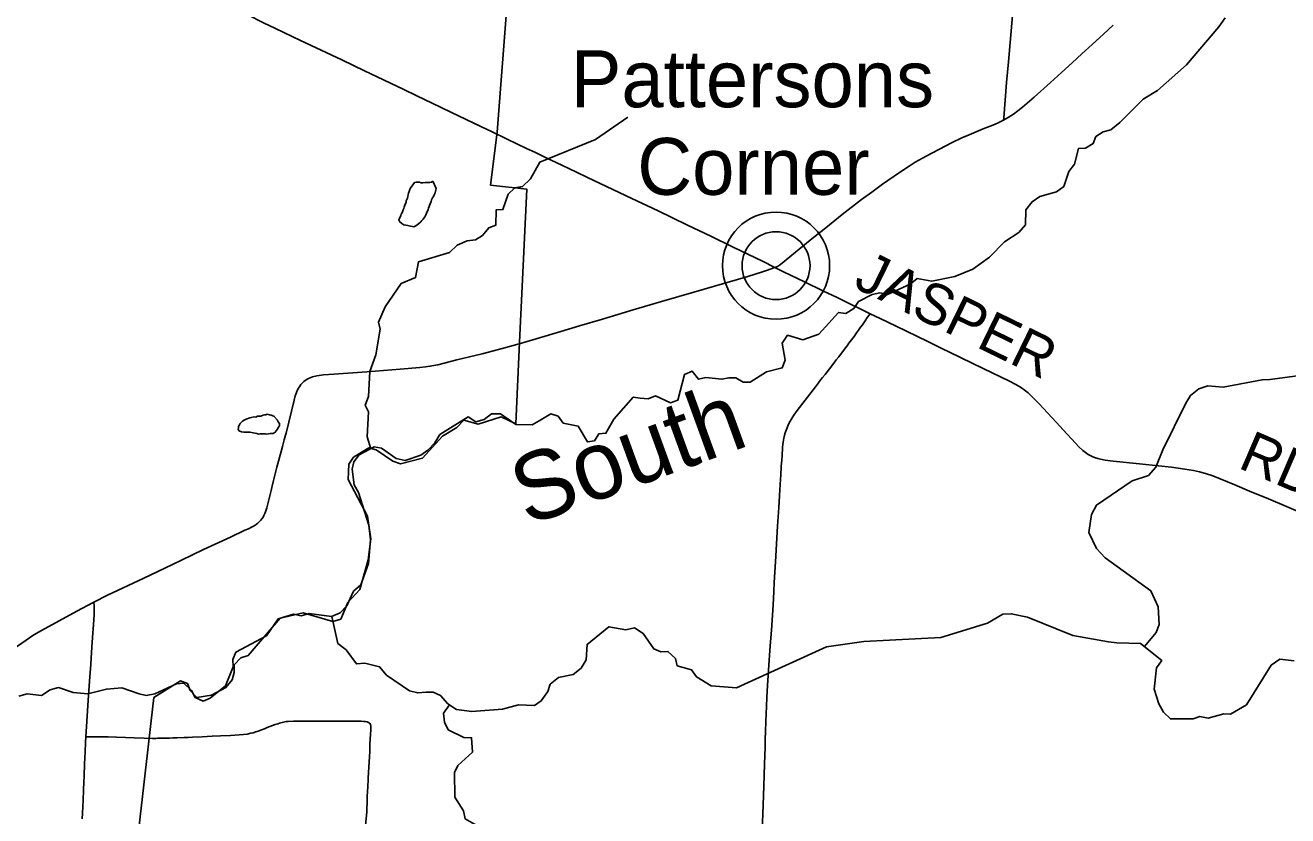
# Model space of a CAD drawing. Extents: x -49 to -8.2, y 9.4 to 23.5.
# Drawn here: x -45.786 to -44.909, y 17.716 to 18.265 of the extents above; entities that cross this region are included whole.
import ezdxf

# ---------------------------------------------------------------- set-up
doc = ezdxf.new("R2010")
doc.units = 0
for name, color, linetype in [('GM_X_County_Road', 7, 'Continuous'), ('GM_X_County_Road_Text', 7, 'Continuous'), ('GM_X_Minor_Lake', 7, 'Continuous'), ('GM_X_Minor_River', 7, 'Continuous'), ('GM_X_Minor_River_Text', 7, 'Continuous'), ('GM_X_Township', 7, 'Continuous'), ('GM_X_Township_Road', 7, 'Continuous'), ('GM_X_Unincorporated', 7, 'Continuous'), ('GM_X_Unincorporated_Text', 7, 'Continuous')]:
    doc.layers.add(name, color=color, linetype=linetype)

msp = doc.modelspace()

# ---------------------------------------------------------------- linework, layer by layer
at = {"layer": 'GM_X_County_Road'}
for points in [[(-45.10687, 18.19874), (-45.10675, 18.20029), (-45.1048, 18.22486), (-45.1035, 18.23909), (-45.10054, 18.27126), (-45.09894, 18.28826), (-45.09723, 18.30745), (-45.09475, 18.33504), (-45.09295, 18.3551), (-45.09002, 18.38665), (-45.08718, 18.41821), (-45.08201, 18.47701), (-45.07829, 18.51816), (-45.07713, 18.53093)], [(-45.78599, 18.34534), (-45.78224, 18.34356), (-45.75978, 18.33292), (-45.73492, 18.32083), (-45.71225, 18.30991), (-45.69179, 18.30015), (-45.67801, 18.29367), (-45.66516, 18.28752), (-45.65249, 18.28165), (-45.64523, 18.27813), (-45.63178, 18.27172), (-45.62092, 18.26635), (-45.61255, 18.26227), (-45.59515, 18.25405), (-45.56651, 18.24049), (-45.5508, 18.23301), (-45.52386, 18.22021), (-45.51432, 18.21567), (-45.5037, 18.21051), (-45.49086, 18.20426), (-45.48021, 18.19917), (-45.47487, 18.19665), (-45.46563, 18.19223), (-45.4631, 18.19099)], [(-45.10687, 18.19874), (-45.10369, 18.20056), (-45.1, 18.20292), (-45.09696, 18.20511), (-45.09379, 18.20765), (-45.08551, 18.21473), (-45.07417, 18.22488), (-45.06658, 18.23178), (-45.05923, 18.23846), (-45.05238, 18.24478), (-45.0453, 18.2513), (-45.03753, 18.25844), (-45.03067, 18.26475)], [(-45.26562, 18.09638), (-45.26393, 18.09711), (-45.26312, 18.09757), (-45.26247, 18.09797), (-45.26181, 18.09848), (-45.25131, 18.10694), (-45.24128, 18.1153), (-45.23887, 18.11725), (-45.23031, 18.12393), (-45.21891, 18.13306), (-45.20541, 18.14353), (-45.19846, 18.14874), (-45.1909, 18.15417), (-45.17912, 18.16225), (-45.17241, 18.16672), (-45.16825, 18.16942), (-45.16069, 18.17368), (-45.15192, 18.17834), (-45.1425, 18.18309), (-45.13578, 18.18628), (-45.13068, 18.18855), (-45.12094, 18.1926), (-45.11315, 18.19576), (-45.11002, 18.19716), (-45.10694, 18.1987), (-45.10687, 18.19874)], [(-45.4631, 18.19099), (-45.45168, 18.18541), (-45.43821, 18.17906), (-45.43202, 18.17616), (-45.42307, 18.17184), (-45.42146, 18.17106)], [(-45.42146, 18.17106), (-45.4133, 18.16708), (-45.40348, 18.16245), (-45.39586, 18.15894), (-45.36496, 18.14434), (-45.34675, 18.1356), (-45.32687, 18.12605), (-45.3098, 18.11781), (-45.29469, 18.11053), (-45.27426, 18.10068), (-45.26562, 18.09638)], [(-45.44327, 18.04335), (-45.44004, 18.04426), (-45.41441, 18.05181), (-45.40132, 18.05576), (-45.38553, 18.0604), (-45.3641, 18.06682), (-45.34444, 18.07262), (-45.3221, 18.0792), (-45.2845, 18.09007), (-45.2744, 18.09322), (-45.27146, 18.0943), (-45.26562, 18.09638)], [(-45.26562, 18.09638), (-45.25962, 18.09328), (-45.24503, 18.08641), (-45.23192, 18.07998), (-45.22299, 18.07563), (-45.21545, 18.07195), (-45.20459, 18.0666), (-45.19949, 18.0642)], [(-45.27467, 17.69841), (-45.2737, 17.72946), (-45.27321, 17.74342), (-45.27296, 17.7515), (-45.27254, 17.76329), (-45.27234, 17.76888), (-45.27216, 17.77384), (-45.27192, 17.78129), (-45.2715, 17.79152), (-45.27122, 17.79803), (-45.27076, 17.80608), (-45.26988, 17.82003), (-45.26909, 17.83025), (-45.26867, 17.83645), (-45.26809, 17.8445), (-45.26715, 17.85844), (-45.26668, 17.86618), (-45.2664, 17.87145), (-45.26608, 17.87765), (-45.26531, 17.89191), (-45.26381, 17.91672), (-45.26303, 17.92974), (-45.26221, 17.94183), (-45.26175, 17.94927), (-45.26158, 17.95206), (-45.26123, 17.95826), (-45.26094, 17.9626), (-45.26073, 17.96569), (-45.26064, 17.96723), (-45.2605, 17.96976), (-45.26034, 17.97156), (-45.26018, 17.97339), (-45.26, 17.97495), (-45.25976, 17.97641), (-45.25951, 17.97783), (-45.25927, 17.9788), (-45.25895, 17.97997), (-45.25851, 17.98144), (-45.25723, 17.9849), (-45.25613, 17.98743), (-45.25504, 17.98963), (-45.25366, 17.99202), (-45.25248, 17.99379), (-45.25012, 17.99703), (-45.24465, 18.00417), (-45.2374, 18.01348), (-45.23611, 18.01521), (-45.23536, 18.0162), (-45.23371, 18.01844), (-45.23259, 18.01993), (-45.23085, 18.02211), (-45.2248, 18.02999), (-45.22305, 18.03215), (-45.22133, 18.03434), (-45.21735, 18.03951), (-45.21549, 18.04199), (-45.21421, 18.04376), (-45.21073, 18.04852), (-45.20891, 18.05103), (-45.20762, 18.05277), (-45.20617, 18.05479), (-45.20489, 18.05654), (-45.2035, 18.05858), (-45.20247, 18.0601), (-45.20196, 18.0608), (-45.19949, 18.0642)], [(-45.19949, 18.0642), (-45.19252, 18.06091), (-45.18135, 18.05551), (-45.15942, 18.04484)], [(-45.73879, 17.86398), (-45.72931, 17.86877), (-45.70458, 17.88042), (-45.68939, 17.88752), (-45.67789, 17.89302), (-45.66247, 17.90037), (-45.64394, 17.90912), (-45.6338, 17.91384), (-45.63124, 17.91492), (-45.6287, 17.91617), (-45.62736, 17.91696), (-45.62601, 17.91781), (-45.62485, 17.91869), (-45.62382, 17.91964), (-45.62283, 17.92075), (-45.62197, 17.92184), (-45.62118, 17.92302), (-45.62056, 17.92409), (-45.61999, 17.92545), (-45.61955, 17.92665), (-45.61867, 17.92934), (-45.61697, 17.93599), (-45.61567, 17.94143), (-45.61517, 17.94354), (-45.61403, 17.94837), (-45.61158, 17.95767), (-45.60868, 17.96847), (-45.60773, 17.97207), (-45.60725, 17.97386), (-45.60653, 17.97656), (-45.60564, 17.97985), (-45.60523, 17.98135), (-45.59958, 18.00424), (-45.59885, 18.00723), (-45.59809, 18.00954), (-45.59723, 18.01148), (-45.59658, 18.01261), (-45.59597, 18.01354), (-45.5949, 18.01509), (-45.59401, 18.01611), (-45.59299, 18.01705), (-45.5912, 18.01839), (-45.5901, 18.01904), (-45.58811, 18.01989), (-45.58676, 18.02034), (-45.58379, 18.02116), (-45.57931, 18.02169), (-45.57213, 18.02215), (-45.5492, 18.02376), (-45.526, 18.02561), (-45.51232, 18.02685), (-45.50835, 18.02732), (-45.5053, 18.02775), (-45.49979, 18.02879), (-45.48655, 18.0321), (-45.46908, 18.0364), (-45.45409, 18.04032), (-45.44327, 18.04335)], [(-45.15942, 18.04484), (-45.15064, 18.04057), (-45.13667, 18.0338), (-45.12098, 18.02628), (-45.1028, 18.01746), (-45.09837, 18.01517), (-45.09513, 18.01325), (-45.09256, 18.01146), (-45.08987, 18.00929), (-45.08644, 18.0061), (-45.0823, 18.00186), (-45.07007, 17.98862), (-45.06542, 17.98361), (-45.05682, 17.97422), (-45.05445, 17.97179), (-45.0517, 17.96932), (-45.04992, 17.96777), (-45.04818, 17.96649), (-45.04667, 17.96566), (-45.04539, 17.96506), (-45.04358, 17.96438), (-45.04146, 17.96369), (-45.03952, 17.96324), (-45.0362, 17.9626), (-45.03075, 17.96188), (-45.01243, 17.96004), (-44.99914, 17.95864), (-44.9902, 17.95756), (-44.98095, 17.95632), (-44.9748, 17.95528), (-44.97083, 17.95442), (-44.96662, 17.95327), (-44.96158, 17.95162), (-44.95633, 17.94965), (-44.94627, 17.94549), (-44.93599, 17.94109), (-44.9228, 17.93557), (-44.89791, 17.92505)], [(-45.95515, 17.73538), (-45.95326, 17.73587), (-45.94971, 17.73708), (-45.94192, 17.74025), (-45.914, 17.75234), (-45.90514, 17.75613), (-45.89894, 17.75904), (-45.89506, 17.76102), (-45.88877, 17.76444), (-45.87736, 17.77141), (-45.86838, 17.77699), (-45.863, 17.78072), (-45.85631, 17.7858), (-45.84017, 17.79891), (-45.83306, 17.80442), (-45.8238, 17.81121), (-45.80221, 17.82639), (-45.78885, 17.83547), (-45.78034, 17.84115), (-45.77501, 17.84431), (-45.75051, 17.85775), (-45.73927, 17.86373), (-45.73879, 17.86398)], [(-45.74436, 17.77032), (-45.74396, 17.77752), (-45.74278, 17.79549), (-45.74175, 17.80909), (-45.74095, 17.82083), (-45.7404, 17.82901), (-45.73987, 17.83606), (-45.73876, 17.85153), (-45.73857, 17.855), (-45.73848, 17.85773), (-45.73849, 17.8599), (-45.73858, 17.86113), (-45.73879, 17.86398)], [(-45.74693, 17.71334), (-45.74671, 17.71737), (-45.74646, 17.72203), (-45.74624, 17.72606), (-45.74592, 17.7335), (-45.7457, 17.73877), (-45.74553, 17.74312), (-45.74522, 17.7515), (-45.74487, 17.75987), (-45.74457, 17.76638), (-45.74436, 17.77032)]]:
    msp.add_lwpolyline(points, dxfattribs=at)
at = {"layer": 'GM_X_Minor_Lake'}
for points in [[(-45.50336, 18.15619), (-45.50412, 18.15563), (-45.50526, 18.15545), (-45.50659, 18.15546), (-45.50754, 18.15528), (-45.50849, 18.15529), (-45.5102, 18.15512), (-45.51134, 18.15513), (-45.51247, 18.15552), (-45.51342, 18.15553), (-45.51475, 18.15555), (-45.51608, 18.15537), (-45.51723, 18.15386), (-45.51897, 18.15122), (-45.51975, 18.14914), (-45.52014, 18.14801), (-45.52034, 18.14706), (-45.52074, 18.14573), (-45.52094, 18.1446), (-45.52133, 18.14365), (-45.52172, 18.14271), (-45.52192, 18.14157), (-45.5225, 18.14024), (-45.52309, 18.13835), (-45.52348, 18.13741), (-45.52387, 18.13646), (-45.52465, 18.13438), (-45.52523, 18.13344), (-45.52562, 18.13249), (-45.52679, 18.12947), (-45.52624, 18.12794), (-45.52473, 18.12698), (-45.52341, 18.12601), (-45.52208, 18.12581), (-45.52057, 18.12541), (-45.51868, 18.12501), (-45.51735, 18.12481), (-45.5164, 18.12461), (-45.51507, 18.12517), (-45.51411, 18.12592), (-45.51316, 18.12667), (-45.51162, 18.12798), (-45.51085, 18.12892), (-45.5099, 18.12986), (-45.50874, 18.13156), (-45.50816, 18.13288), (-45.50718, 18.13515), (-45.5066, 18.13647), (-45.5064, 18.13761), (-45.50523, 18.14064), (-45.50446, 18.14215), (-45.50425, 18.14328), (-45.50348, 18.14461), (-45.5029, 18.14574), (-45.50212, 18.14725), (-45.50155, 18.14819), (-45.50114, 18.15028), (-45.50094, 18.15123), (-45.50336, 18.15619)], [(-45.61117, 17.99019), (-45.6138, 17.99307), (-45.6155, 17.99366), (-45.61663, 17.99405), (-45.61834, 17.99445), (-45.61929, 17.99408), (-45.62024, 17.9939), (-45.62119, 17.99372), (-45.62272, 17.99316), (-45.62404, 17.99318), (-45.62499, 17.993), (-45.62633, 17.99244), (-45.62746, 17.99264), (-45.62937, 17.99209), (-45.63051, 17.99191), (-45.63298, 17.99099), (-45.63432, 17.99025), (-45.63547, 17.9895), (-45.637, 17.98799), (-45.63758, 17.98705), (-45.63816, 17.98592), (-45.63836, 17.98497), (-45.63856, 17.98383), (-45.63781, 17.98288), (-45.63611, 17.98229), (-45.6346, 17.98208), (-45.63308, 17.98188), (-45.63137, 17.98186), (-45.63023, 17.98204), (-45.62815, 17.98145), (-45.62664, 17.98124), (-45.6255, 17.98104), (-45.62436, 17.98065), (-45.62341, 17.98083), (-45.62209, 17.98081), (-45.62095, 17.9808), (-45.61962, 17.98079), (-45.61848, 17.98059), (-45.61753, 17.98077), (-45.6162, 17.98094), (-45.6143, 17.98111), (-45.61278, 17.98186), (-45.6122, 17.9828), (-45.61143, 17.98374), (-45.61046, 17.98544), (-45.60969, 17.98638), (-45.60987, 17.98809), (-45.61061, 17.98905), (-45.61117, 17.99), (-45.61117, 17.99), (-45.61117, 17.99019)]]:
    msp.add_lwpolyline(points, dxfattribs=at)
at = {"layer": 'GM_X_Minor_River'}
for points in [[(-44.95297, 18.26979), (-44.95743, 18.2636), (-44.97983, 18.23718), (-45.00001, 18.21927), (-45.00996, 18.21335), (-45.02613, 18.19708), (-45.03228, 18.19186), (-45.03761, 18.19061), (-45.04278, 18.18728), (-45.04456, 18.18237), (-45.04992, 18.17922), (-45.05485, 18.17892), (-45.05748, 18.16814), (-45.06154, 18.16308), (-45.06492, 18.15269), (-45.0701, 18.14879), (-45.08172, 18.14555), (-45.08708, 18.14202), (-45.09134, 18.1364), (-45.09169, 18.12596), (-45.09632, 18.12053), (-45.10627, 18.11423), (-45.11668, 18.10357), (-45.12818, 18.0952), (-45.14058, 18.09008), (-45.15675, 18.08691), (-45.16696, 18.08877), (-45.17176, 18.08486), (-45.18741, 18.07769), (-45.19271, 18.07872), (-45.19803, 18.07766), (-45.20759, 18.07269), (-45.21089, 18.0678), (-45.21644, 18.06428), (-45.22154, 18.06512), (-45.23042, 18.05519), (-45.23505, 18.04995), (-45.24629, 18.04613), (-45.25686, 18.04933), (-45.26055, 18.04369), (-45.25864, 18.03209), (-45.26062, 18.02661), (-45.27147, 18.02393), (-45.28277, 18.0167), (-45.2877, 18.01659), (-45.29277, 18.0197), (-45.2977, 18.01959), (-45.30245, 18.01871), (-45.31362, 18.02002), (-45.31876, 18.01877), (-45.32322, 18.02434), (-45.32857, 18.02195), (-45.3332, 18.00418), (-45.33816, 18.00236), (-45.3487, 18.00727), (-45.35366, 18.00506), (-45.35916, 18.00553), (-45.36407, 18.00636), (-45.37758, 17.991), (-45.38304, 17.98122), (-45.38797, 17.98091), (-45.39108, 17.97603), (-45.39583, 17.97515), (-45.4023, 17.98606), (-45.4127, 17.98831), (-45.41623, 17.99311), (-45.42132, 17.9947), (-45.42936, 17.98989), (-45.43433, 17.98712), (-45.4457, 17.98729), (-45.45621, 17.99466)], [(-45.54634, 17.97045), (-45.54878, 17.9788), (-45.54795, 17.99605), (-45.55034, 18.00083), (-45.54798, 18.00668), (-45.54714, 18.02413), (-45.5428, 18.03564), (-45.53987, 18.05343), (-45.54112, 18.05838), (-45.5364, 18.06913), (-45.52535, 18.08528), (-45.51524, 18.0893), (-45.51317, 18.10028), (-45.49165, 18.10678), (-45.48627, 18.11182), (-45.47939, 18.11495), (-45.47369, 18.11562), (-45.46872, 18.11858), (-45.46447, 18.12383), (-45.45951, 18.12584), (-45.45935, 18.13628), (-45.4546, 18.13659), (-45.45103, 18.14735), (-45.44622, 18.15164), (-45.4409, 18.15251), (-45.43551, 18.15793), (-45.42907, 18.1696), (-45.39034, 18.18533), (-45.36792, 18.20074)], [(-45.00904, 17.83299), (-45.00084, 17.84278), (-44.99867, 17.84844), (-44.99943, 17.86059), (-45.00457, 17.87168), (-45.03626, 17.89474), (-45.04223, 17.90128), (-45.04756, 17.91237), (-45.04585, 17.92487), (-45.04234, 17.93127), (-45.01743, 17.94816), (-45.00619, 17.95198), (-45.00117, 17.95759), (-44.99625, 17.96966), (-44.9802, 18.00206), (-44.9769, 18.00752), (-44.97114, 18.01198), (-44.96504, 18.01417), (-44.95425, 18.01324), (-44.92725, 18.01834), (-44.92193, 18.01845), (-44.87995, 18.02407)], [(-45.45621, 17.99466), (-45.46246, 17.99476), (-45.46764, 17.99066), (-45.47335, 17.98923), (-45.4788, 17.99254), (-45.49833, 17.98031), (-45.50183, 17.97467), (-45.50665, 17.96943), (-45.51163, 17.96609), (-45.52249, 17.96227), (-45.52873, 17.96369), (-45.53886, 17.97086), (-45.54396, 17.9717), (-45.55448, 17.96617), (-45.55815, 17.96129), (-45.55937, 17.95618), (-45.55802, 17.94535), (-45.55488, 17.93998), (-45.54764, 17.91729), (-45.54647, 17.90722), (-45.54805, 17.89073), (-45.55339, 17.87582), (-45.55839, 17.87153), (-45.5631, 17.86135), (-45.56772, 17.85649), (-45.57364, 17.85392), (-45.58915, 17.85606), (-45.59467, 17.85443), (-45.59996, 17.85565), (-45.61063, 17.8524), (-45.61878, 17.84057), (-45.64019, 17.82912), (-45.64216, 17.82403), (-45.64205, 17.81891), (-45.64737, 17.80589), (-45.65793, 17.79713), (-45.66289, 17.79512), (-45.66835, 17.79767), (-45.67093, 17.80264), (-45.67616, 17.80766), (-45.68129, 17.80716), (-45.69637, 17.80018), (-45.70245, 17.79914), (-45.70737, 17.80016), (-45.71925, 17.80432), (-45.73007, 17.80354), (-45.74301, 17.80032), (-45.75305, 17.80123), (-45.76323, 17.80461), (-45.76914, 17.80299), (-45.77507, 17.7991), (-45.7851, 17.8002), (-45.79082, 17.79858)], [(-45.57341, 17.85402), (-45.56918, 17.83526), (-45.56356, 17.83081), (-45.55632, 17.82102), (-45.55062, 17.8215), (-45.54023, 17.81907), (-45.53558, 17.81331), (-45.51944, 17.80224), (-45.51378, 17.80083), (-45.50789, 17.80131), (-45.50315, 17.80143), (-45.49788, 17.79907), (-45.49285, 17.7933), (-45.48684, 17.78941), (-45.47625, 17.78793), (-45.45498, 17.78969), (-45.44375, 17.79256), (-45.43276, 17.7922), (-45.42798, 17.79535), (-45.42332, 17.80193), (-45.42173, 17.80684), (-45.41597, 17.81168), (-45.4057, 17.81361), (-45.40032, 17.81809), (-45.39683, 17.82373), (-45.39609, 17.83453), (-45.38092, 17.84683), (-45.3692, 17.84475), (-45.3633, 17.84599), (-45.35711, 17.8421), (-45.34988, 17.83137), (-45.34498, 17.82939), (-45.34004, 17.8297), (-45.33481, 17.82468), (-45.33356, 17.81973), (-45.32355, 17.81692), (-45.32022, 17.81194), (-45.30989, 17.80571), (-45.29246, 17.8045), (-45.28674, 17.80688), (-45.22984, 17.83296), (-45.20381, 17.83655), (-45.15049, 17.83935), (-45.11791, 17.8493), (-45.10739, 17.85559), (-45.10151, 17.85588), (-45.09017, 17.85343), (-45.0587, 17.84081), (-45.03393, 17.83645), (-45.02807, 17.8356), (-45.01177, 17.83516), (-44.99697, 17.82336), (-45.00065, 17.81829), (-45.0022, 17.80352), (-44.99895, 17.79322), (-44.99581, 17.78748), (-44.99095, 17.78285), (-44.97522, 17.7828), (-44.97045, 17.78444), (-44.96478, 17.7834), (-44.95393, 17.78627), (-44.94919, 17.78601), (-44.9381, 17.79268), (-44.92099, 17.82012), (-44.91486, 17.82421), (-44.90502, 17.82311)], [(-45.49175, 17.79259), (-45.49598, 17.7869), (-45.49513, 17.78062), (-45.49256, 17.77527), (-45.48183, 17.76979), (-45.47634, 17.76971), (-45.47573, 17.75983), (-45.48592, 17.7505), (-45.48827, 17.7456), (-45.48796, 17.72852), (-45.48204, 17.71894), (-45.4808, 17.71341), (-45.46463, 17.70425), (-45.4589, 17.69835)]]:
    msp.add_lwpolyline(points, dxfattribs=at)
at = {"layer": 'GM_X_Township'}
msp.add_lwpolyline([(-45.73184, 17.49447), (-45.70046, 17.76743), (-45.69699, 17.79764), (-45.67863, 17.80919), (-45.67372, 17.80742), (-45.67188, 17.80246), (-45.6672, 17.79765), (-45.65712, 17.79924), (-45.647, 17.80462), (-45.64276, 17.80988), (-45.64118, 17.81499), (-45.6413, 17.82031), (-45.63669, 17.82519), (-45.63155, 17.82683), (-45.60922, 17.85276), (-45.59324, 17.85655), (-45.57282, 17.85041), (-45.5673, 17.85205), (-45.56241, 17.86357), (-45.55395, 17.87258), (-45.5482, 17.8932), (-45.54631, 17.9078), (-45.54877, 17.92359), (-45.56212, 17.94919), (-45.56161, 17.95982), (-45.55832, 17.96472), (-45.54781, 17.97104), (-45.5427, 17.96965), (-45.53104, 17.96172), (-45.52575, 17.95995), (-45.51052, 17.96393), (-45.49667, 17.97914), (-45.48654, 17.98528), (-45.48173, 17.99035), (-45.47171, 17.98757), (-45.4559, 17.99269), (-45.44572, 17.98781), (-45.44304, 18.04454), (-45.43802, 18.15081), (-45.46322, 18.15341), (-45.45858, 18.19023), (-45.4371, 18.46983)], dxfattribs=at)
msp.add_lwpolyline([(-45.73184, 17.49447), (-45.70046, 17.76743), (-45.69699, 17.79764), (-45.67863, 17.80919), (-45.67372, 17.80742), (-45.67188, 17.80246), (-45.6672, 17.79765), (-45.65712, 17.79924), (-45.647, 17.80462), (-45.64276, 17.80988), (-45.64118, 17.81499), (-45.6413, 17.82031), (-45.63669, 17.82519), (-45.63155, 17.82683), (-45.60922, 17.85276), (-45.59324, 17.85655), (-45.57282, 17.85041), (-45.5673, 17.85205), (-45.56241, 17.86357), (-45.55395, 17.87258), (-45.5482, 17.8932), (-45.54631, 17.9078), (-45.54877, 17.92359), (-45.56212, 17.94919), (-45.56161, 17.95982), (-45.55832, 17.96472), (-45.54781, 17.97104), (-45.5427, 17.96965), (-45.53104, 17.96172), (-45.52575, 17.95995), (-45.51052, 17.96393), (-45.49667, 17.97914), (-45.48654, 17.98528), (-45.48173, 17.99035), (-45.47171, 17.98757), (-45.4559, 17.99269), (-45.44572, 17.98781), (-45.44304, 18.04454), (-45.43802, 18.15081), (-45.46322, 18.15341), (-45.45858, 18.19023), (-45.4371, 18.46983)], dxfattribs=at)
at = {"layer": 'GM_X_Township_Road'}
for points in [[(-45.54632, 17.77444), (-45.5464, 17.77711), (-45.54644, 17.7782), (-45.54647, 17.77857), (-45.54662, 17.77897), (-45.54702, 17.77959), (-45.54745, 17.78004), (-45.54797, 17.78035), (-45.54837, 17.78057), (-45.54883, 17.78071), (-45.55005, 17.78097), (-45.55118, 17.78112), (-45.55314, 17.78126), (-45.55636, 17.78134), (-45.56151, 17.7813), (-45.56548, 17.78134), (-45.57147, 17.7812), (-45.57814, 17.78123), (-45.58653, 17.7813), (-45.59084, 17.78127), (-45.59398, 17.78127), (-45.59996, 17.7813), (-45.60375, 17.78112), (-45.60521, 17.7809), (-45.60711, 17.78049), (-45.60891, 17.78005), (-45.60981, 17.77981), (-45.61101, 17.77948), (-45.61277, 17.77893), (-45.6147, 17.7782), (-45.61835, 17.77674), (-45.62024, 17.77594), (-45.62223, 17.77517), (-45.62458, 17.77436), (-45.6263, 17.77375), (-45.62805, 17.7732), (-45.62969, 17.7728), (-45.63225, 17.77233), (-45.63487, 17.772), (-45.63776, 17.77171), (-45.64374, 17.77131), (-45.65078, 17.77105), (-45.65654, 17.7708), (-45.66351, 17.77043), (-45.6702, 17.77012), (-45.6733, 17.76996), (-45.67608, 17.76984), (-45.68106, 17.7697), (-45.68387, 17.76958), (-45.6863, 17.76953), (-45.68818, 17.76948), (-45.69088, 17.76937), (-45.69453, 17.76934)], [(-45.69453, 17.76934), (-45.69566, 17.76932), (-45.6981, 17.7693), (-45.70368, 17.76937), (-45.71083, 17.76961), (-45.7167, 17.76989), (-45.7229, 17.77013), (-45.7288, 17.7703), (-45.7305, 17.77032), (-45.73225, 17.77036), (-45.73466, 17.77036), (-45.73732, 17.77036), (-45.73955, 17.77032), (-45.74206, 17.77032), (-45.74436, 17.77032)], [(-45.54997, 17.70872), (-45.54923, 17.71832), (-45.54909, 17.72049), (-45.54904, 17.72173), (-45.54892, 17.72328), (-45.54894, 17.72421), (-45.54891, 17.72607), (-45.5489, 17.7273), (-45.54887, 17.72761), (-45.54884, 17.72823), (-45.54864, 17.73318), (-45.54852, 17.73501), (-45.54812, 17.7415), (-45.54786, 17.74573), (-45.54764, 17.74916), (-45.54753, 17.75299), (-45.54735, 17.75646), (-45.54713, 17.76011), (-45.54702, 17.76321), (-45.54693, 17.76573), (-45.54677, 17.76821), (-45.54647, 17.77273), (-45.54632, 17.77444)]]:
    msp.add_lwpolyline(points, dxfattribs=at)
at = {"layer": 'GM_X_Unincorporated'}
for radius in [0.0372, 0.02358]:
    msp.add_circle((-45.26487, 18.09762), radius, dxfattribs=at)

# ---------------------------------------------------------------- texts
at = {"layer": 'GM_X_County_Road_Text'}
for s, rotation, p in [('JASPER', 334.03993, (-45.21206, 18.08305)), ('RD', 336.73759, (-44.9448, 17.95752))]:
    msp.add_text(s, height=0.028409, rotation=rotation, dxfattribs=at).set_placement(p)
at = {"layer": 'GM_X_Minor_River_Text'}
msp.add_text('South', height=0.047346, rotation=19.99901, dxfattribs=at).set_placement((-45.43788, 17.91653))
at = {"layer": 'GM_X_Unincorporated_Text'}
for s, p in [('Pattersons', (-45.40754, 18.20765)), ('Corner', (-45.36129, 18.14682))]:
    msp.add_text(s, height=0.039489, rotation=0.00001, dxfattribs=at).set_placement(p)

doc.saveas('drawing.dxf')
